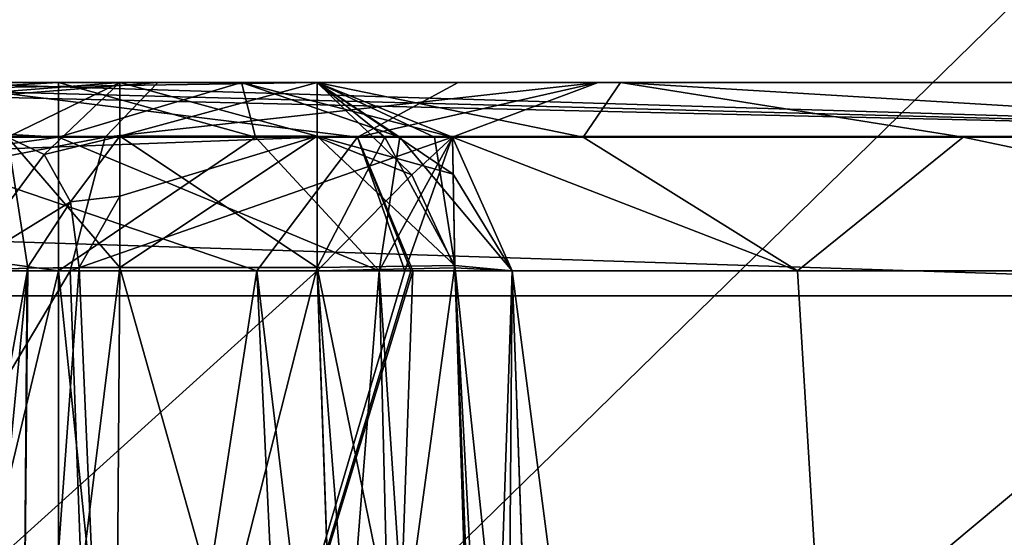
# Model space of a CAD drawing. Header units: inches. Extents: x -10 to 10, y -2.3 to 4.3.
# Tile 718 of 1056: x -1.36 to -1.108, y 0.898 to 1.031. Entities that reach past the tile are written whole.
import ezdxf

# ---------------------------------------------------------------- set-up
doc = ezdxf.new("R2010")
doc.units = ezdxf.units.IN
doc.header["$LTSCALE"] = 65.185185
doc.header["$MEASUREMENT"] = 0
for name, color, linetype in [('4021', 7, 'CONTINUOUS'), ('4022', 7, 'CONTINUOUS'), ('4023', 7, 'CONTINUOUS'), ('4024', 7, 'CONTINUOUS'), ('4028', 7, 'CONTINUOUS'), ('4029', 7, 'CONTINUOUS'), ('4030', 7, 'CONTINUOUS'), ('4034', 7, 'CONTINUOUS'), ('4035', 7, 'CONTINUOUS'), ('4036', 7, 'CONTINUOUS'), ('4037', 7, 'CONTINUOUS'), ('4038', 7, 'CONTINUOUS'), ('4044', 7, 'CONTINUOUS'), ('4045', 7, 'CONTINUOUS'), ('4046', 7, 'CONTINUOUS'), ('4047', 7, 'CONTINUOUS'), ('4048', 7, 'CONTINUOUS'), ('4049', 7, 'CONTINUOUS'), ('4050', 7, 'CONTINUOUS'), ('4051', 7, 'CONTINUOUS'), ('4160', 7, 'CONTINUOUS'), ('4425', 7, 'CONTINUOUS'), ('4426', 7, 'CONTINUOUS'), ('4427', 7, 'CONTINUOUS'), ('4428', 7, 'CONTINUOUS'), ('4430', 7, 'CONTINUOUS'), ('4431', 7, 'CONTINUOUS'), ('4433', 7, 'CONTINUOUS'), ('4436', 7, 'CONTINUOUS'), ('4443', 7, 'CONTINUOUS'), ('4447', 7, 'CONTINUOUS'), ('6570', 7, 'CONTINUOUS'), ('6794', 7, 'CONTINUOUS'), ('6795', 7, 'CONTINUOUS'), ('6802', 7, 'CONTINUOUS'), ('6803', 7, 'CONTINUOUS'), ('6805', 7, 'CONTINUOUS'), ('6806', 7, 'CONTINUOUS'), ('6807', 7, 'CONTINUOUS'), ('6812', 7, 'CONTINUOUS'), ('6813', 7, 'CONTINUOUS')]:
    doc.layers.add(name, color=color, linetype=linetype)

msp = doc.modelspace()

# ---------------------------------------------------------------- linework, layer by layer
at = {"layer": '4021', "linetype": 'CONTINUOUS'}
for points in [[(-1.19717, -0.08105, 2), (-1.09707, -0.08105, 2.37358), (-1.23376, 0.96674, 2), (-1.19717, -0.08105, 2)], [(-1.23376, 0.96674, 2), (-1.09707, -0.08105, 2.37358), (-1.16063, 0.96674, 2.33059), (-1.23376, 0.96674, 2)], [(-1.16063, 0.96674, 2.33059), (-1.09707, -0.08105, 2.37358), (-0.95488, 0.96674, 2.59948), (-1.16063, 0.96674, 2.33059)]]:
    msp.add_3dface(points, dxfattribs=at)
at = {"layer": '4022', "linetype": 'CONTINUOUS'}
for points in [[(-1.19717, -0.08105, 1.025), (-1.19717, -0.08105, 2), (-1.23376, 0.96674, 2), (-1.19717, -0.08105, 1.025)], [(-1.19717, -0.08105, 1.025), (-1.23376, 0.96674, 2), (-1.23376, 0.96674, 1.025), (-1.19717, -0.08105, 1.025)]]:
    msp.add_3dface(points, dxfattribs=at)
at = {"layer": '4023', "linetype": 'CONTINUOUS'}
for points in [[(-1.35, -0.08105, 0.87217), (-1.24193, -0.08105, 0.91693), (-1.35, 0.96674, 0.90876), (-1.35, -0.08105, 0.87217)], [(-1.35, 0.96674, 0.90876), (-1.24193, -0.08105, 0.91693), (-1.26781, 0.96674, 0.94281), (-1.35, 0.96674, 0.90876)], [(-1.24193, -0.08105, 0.91693), (-1.19717, -0.08105, 1.025), (-1.26781, 0.96674, 0.94281), (-1.24193, -0.08105, 0.91693)], [(-1.19717, -0.08105, 1.025), (-1.23376, 0.96674, 1.025), (-1.26781, 0.96674, 0.94281), (-1.19717, -0.08105, 1.025)]]:
    msp.add_3dface(points, dxfattribs=at)
at = {"layer": '4024', "linetype": 'CONTINUOUS'}
for points in [[(-1.6, -0.08105, 0.87217), (-1.35, -0.08105, 0.87217), (-1.35, 0.96674, 0.90876), (-1.6, -0.08105, 0.87217)], [(-1.6, -0.08105, 0.87217), (-1.35, 0.96674, 0.90876), (-1.6, 0.96674, 0.90876), (-1.6, -0.08105, 0.87217)]]:
    msp.add_3dface(points, dxfattribs=at)
at = {"layer": '4028', "linetype": 'CONTINUOUS'}
for points in [[(-1.35, -0.08105, -0.87217), (-1.6, -0.08105, -0.87217), (-1.6, 0.96674, -0.90876), (-1.35, -0.08105, -0.87217)], [(-1.35, -0.08105, -0.87217), (-1.6, 0.96674, -0.90876), (-1.35, 0.96674, -0.90876), (-1.35, -0.08105, -0.87217)]]:
    msp.add_3dface(points, dxfattribs=at)
at = {"layer": '4029', "linetype": 'CONTINUOUS'}
for points in [[(-1.24193, -0.08105, -0.91693), (-1.35, -0.08105, -0.87217), (-1.26781, 0.96674, -0.94281), (-1.24193, -0.08105, -0.91693)], [(-1.35, -0.08105, -0.87217), (-1.35, 0.96674, -0.90876), (-1.26781, 0.96674, -0.94281), (-1.35, -0.08105, -0.87217)], [(-1.23376, 0.96674, -1.025), (-1.24193, -0.08105, -0.91693), (-1.26781, 0.96674, -0.94281), (-1.23376, 0.96674, -1.025)], [(-1.19717, -0.08105, -1.025), (-1.24193, -0.08105, -0.91693), (-1.23376, 0.96674, -1.025), (-1.19717, -0.08105, -1.025)]]:
    msp.add_3dface(points, dxfattribs=at)
at = {"layer": '4030', "linetype": 'CONTINUOUS'}
for points in [[(-1.19717, -0.08105, -1.025), (-1.23376, 0.96674, -1.025), (-1.23376, 0.96674, -2.48683), (-1.19717, -0.08105, -1.025)], [(-1.19717, -0.08105, -1.025), (-1.23376, 0.96674, -2.48683), (-1.2059, 0.16889, -2), (-1.19717, -0.08105, -1.025)], [(-1.23376, 0.96674, -2.48683), (-1.22659, 0.76155, -2.49758), (-1.2059, 0.16889, -2), (-1.23376, 0.96674, -2.48683)], [(-1.23376, 0.96674, -3.04127), (-1.2059, 0.16889, -3.06913), (-1.22424, 0.69422, -2.7714), (-1.23376, 0.96674, -3.04127)], [(-1.23376, 0.96674, -2.81317), (-1.23376, 0.96674, -3.04127), (-1.22659, 0.76155, -2.80242), (-1.23376, 0.96674, -2.81317)], [(-1.22659, 0.76155, -2.80242), (-1.23376, 0.96674, -3.04127), (-1.22424, 0.69422, -2.7714), (-1.22659, 0.76155, -2.80242)]]:
    msp.add_3dface(points, dxfattribs=at)
at = {"layer": '4034', "linetype": 'CONTINUOUS'}
for points in [[(-1.24843, 0.96808, -2.7779), (-1.27656, 0.76238, -2.75248), (-1.28373, 0.96762, -2.76324), (-1.24843, 0.96808, -2.7779)], [(-1.24069, 0.76284, -2.76772), (-1.27656, 0.76238, -2.75248), (-1.24843, 0.96808, -2.7779), (-1.24069, 0.76284, -2.76772)], [(-1.23376, 0.96674, -2.81317), (-1.24069, 0.76284, -2.76772), (-1.24843, 0.96808, -2.7779), (-1.23376, 0.96674, -2.81317)], [(-1.23376, 0.96674, -2.81317), (-1.22659, 0.76155, -2.80242), (-1.24069, 0.76284, -2.76772), (-1.23376, 0.96674, -2.81317)]]:
    msp.add_3dface(points, dxfattribs=at)
at = {"layer": '4035', "linetype": 'CONTINUOUS'}
for points in [[(-1.249, 1.00097, -2.81317), (-1.25365, 1.00097, -2.7958), (-1.28373, 1.015, -2.81317), (-1.249, 1.00097, -2.81317)], [(-1.25365, 1.00097, -2.7958), (-1.26636, 1.00097, -2.78309), (-1.28373, 1.015, -2.81317), (-1.25365, 1.00097, -2.7958)], [(-1.26636, 1.00097, -2.78309), (-1.28373, 1.00127, -2.77875), (-1.28373, 1.015, -2.81317), (-1.26636, 1.00097, -2.78309)], [(-1.26636, 1.00097, -2.78309), (-1.28373, 0.96762, -2.76324), (-1.28373, 1.00127, -2.77875), (-1.26636, 1.00097, -2.78309)], [(-1.24843, 0.96808, -2.7779), (-1.28373, 0.96762, -2.76324), (-1.26636, 1.00097, -2.78309), (-1.24843, 0.96808, -2.7779)], [(-1.25365, 1.00097, -2.7958), (-1.24843, 0.96808, -2.7779), (-1.26636, 1.00097, -2.78309), (-1.25365, 1.00097, -2.7958)], [(-1.249, 1.00097, -2.81317), (-1.24843, 0.96808, -2.7779), (-1.25365, 1.00097, -2.7958), (-1.249, 1.00097, -2.81317)], [(-1.23376, 0.96674, -2.81317), (-1.24843, 0.96808, -2.7779), (-1.249, 1.00097, -2.81317), (-1.23376, 0.96674, -2.81317)]]:
    msp.add_3dface(points, dxfattribs=at)
at = {"layer": '4036', "linetype": 'CONTINUOUS'}
for points in [[(-1.249, 1.00097, -2.81317), (-1.28373, 1.015, -2.81317), (-1.24901, 1.00098, -3.04127), (-1.249, 1.00097, -2.81317)], [(-1.24901, 1.00098, -3.04127), (-1.28373, 1.015, -2.81317), (-1.28373, 1.015, -3.04127), (-1.24901, 1.00098, -3.04127)], [(-1.23376, 0.96674, -3.04127), (-1.249, 1.00097, -2.81317), (-1.24901, 1.00098, -3.04127), (-1.23376, 0.96674, -3.04127)], [(-1.23376, 0.96674, -3.04127), (-1.23376, 0.96674, -2.81317), (-1.249, 1.00097, -2.81317), (-1.23376, 0.96674, -3.04127)]]:
    msp.add_3dface(points, dxfattribs=at)
at = {"layer": '4037', "linetype": 'CONTINUOUS'}
for points in [[(-1.24901, 1.00098, -3.04127), (-1.28373, 1.015, -3.04127), (-1.25948, 0.99135, -3.07617), (-1.24901, 1.00098, -3.04127)], [(-1.25948, 0.99135, -3.07617), (-1.28373, 1.015, -3.04127), (-1.28373, 1.00097, -3.076), (-1.25948, 0.99135, -3.07617)], [(-1.28373, 0.96674, -3.09124), (-1.25948, 0.99135, -3.07617), (-1.28373, 1.00097, -3.076), (-1.28373, 0.96674, -3.09124)], [(-1.24842, 0.96747, -3.07658), (-1.24901, 1.00098, -3.04127), (-1.25948, 0.99135, -3.07617), (-1.24842, 0.96747, -3.07658)], [(-1.23376, 0.96674, -3.04127), (-1.24901, 1.00098, -3.04127), (-1.24842, 0.96747, -3.07658), (-1.23376, 0.96674, -3.04127)], [(-1.28373, 0.96674, -3.09124), (-1.24842, 0.96747, -3.07658), (-1.25948, 0.99135, -3.07617), (-1.28373, 0.96674, -3.09124)]]:
    msp.add_3dface(points, dxfattribs=at)
at = {"layer": '4038', "linetype": 'CONTINUOUS'}
for points in [[(-1.24842, 0.96747, -3.07658), (-1.28373, 0.96674, -3.09124), (-1.22044, 0.16637, -3.10456), (-1.24842, 0.96747, -3.07658)], [(-1.2059, 0.16889, -3.06913), (-1.23376, 0.96674, -3.04127), (-1.24842, 0.96747, -3.07658), (-1.2059, 0.16889, -3.06913)], [(-1.2059, 0.16889, -3.06913), (-1.24842, 0.96747, -3.07658), (-1.22044, 0.16637, -3.10456), (-1.2059, 0.16889, -3.06913)], [(-1.22044, 0.16637, -3.10456), (-1.28373, 0.96674, -3.09124), (-1.25587, 0.16889, -3.1191), (-1.22044, 0.16637, -3.10456)]]:
    msp.add_3dface(points, dxfattribs=at)
at = {"layer": '4044', "linetype": 'CONTINUOUS'}
for points in [[(-2.16694, 0.16889, -3.1191), (-1.28373, 0.96674, -3.09124), (-2.1948, 0.96674, -3.09124), (-2.16694, 0.16889, -3.1191)], [(-1.25587, 0.16889, -3.1191), (-1.28373, 0.96674, -3.09124), (-2.16694, 0.16889, -3.1191), (-1.25587, 0.16889, -3.1191)]]:
    msp.add_3dface(points, dxfattribs=at)
at = {"layer": '4045', "linetype": 'CONTINUOUS'}
for points in [[(-1.28373, 1.015, -3.04127), (-2.19986, 1.015, -3.04127), (-2.19838, 1.00096, -3.07602), (-1.28373, 1.015, -3.04127)], [(-1.28373, 1.00097, -3.076), (-1.28373, 1.015, -3.04127), (-2.19838, 1.00096, -3.07602), (-1.28373, 1.00097, -3.076)], [(-2.1948, 0.96674, -3.09124), (-1.28373, 1.00097, -3.076), (-2.19838, 1.00096, -3.07602), (-2.1948, 0.96674, -3.09124)], [(-1.28373, 0.96674, -3.09124), (-1.28373, 1.00097, -3.076), (-2.1948, 0.96674, -3.09124), (-1.28373, 0.96674, -3.09124)]]:
    msp.add_3dface(points, dxfattribs=at)
at = {"layer": '4046', "linetype": 'CONTINUOUS'}
for points in [[(-2.19986, 1.015, -3.04127), (-1.28373, 1.015, -3.04127), (-1.55147, 1.015, -2.93972), (-2.19986, 1.015, -3.04127)], [(-1.6, 1.015, -0.95873), (-2.19986, 1.015, -3.04127), (-1.35, 1.015, -0.95873), (-1.6, 1.015, -0.95873)], [(-1.35, 1.015, -0.95873), (-2.19986, 1.015, -3.04127), (-1.30314, 1.015, -0.97814), (-1.35, 1.015, -0.95873)], [(-2.19986, 1.015, -3.04127), (-1.28373, 1.015, -1.025), (-1.30314, 1.015, -0.97814), (-2.19986, 1.015, -3.04127)], [(-1.28373, 1.015, -1.025), (-2.19986, 1.015, -3.04127), (-1.74724, 1.015, -2.41582), (-1.28373, 1.015, -1.025)], [(-1.28373, 1.015, -1.025), (-1.74724, 1.015, -2.41582), (-1.52637, 1.015, -2.3634), (-1.28373, 1.015, -1.025)], [(-1.28373, 1.015, -3.04127), (-1.42869, 1.015, -2.90118), (-1.55147, 1.015, -2.93972), (-1.28373, 1.015, -3.04127)], [(-1.33436, 1.015, -2.48683), (-1.28373, 1.015, -1.025), (-1.52637, 1.015, -2.3634), (-1.33436, 1.015, -2.48683)], [(-1.28373, 1.015, -3.04127), (-1.28373, 1.015, -2.81317), (-1.42869, 1.015, -2.90118), (-1.28373, 1.015, -3.04127)], [(-1.28373, 1.015, -2.81317), (-1.33436, 1.015, -2.81317), (-1.42869, 1.015, -2.90118), (-1.28373, 1.015, -2.81317)], [(-1.28373, 1.015, -2.48683), (-1.28373, 1.015, -1.025), (-1.33436, 1.015, -2.48683), (-1.28373, 1.015, -2.48683)]]:
    msp.add_3dface(points, dxfattribs=at)
at = {"layer": '4047', "linetype": 'CONTINUOUS'}
for points in [[(-1.28373, 1.00128, -2.52124), (-1.28373, 1.015, -2.48683), (-1.33436, 1.00122, -2.5213), (-1.28373, 1.00128, -2.52124)], [(-1.28373, 1.015, -2.48683), (-1.33436, 1.015, -2.48683), (-1.33436, 1.00122, -2.5213), (-1.28373, 1.015, -2.48683)], [(-1.28373, 0.96762, -2.53676), (-1.28373, 1.00128, -2.52124), (-1.33436, 0.96762, -2.53676), (-1.28373, 0.96762, -2.53676)], [(-1.33436, 0.96762, -2.53676), (-1.28373, 1.00128, -2.52124), (-1.33436, 0.98585, -2.53227), (-1.33436, 0.96762, -2.53676)], [(-1.28373, 1.00128, -2.52124), (-1.33436, 1.00122, -2.5213), (-1.33436, 0.98585, -2.53227), (-1.28373, 1.00128, -2.52124)]]:
    msp.add_3dface(points, dxfattribs=at)
at = {"layer": '4048', "linetype": 'CONTINUOUS'}
for points in [[(-1.249, 1.00097, -2.48683), (-1.28373, 1.015, -2.48683), (-1.24884, 0.99155, -2.51086), (-1.249, 1.00097, -2.48683)], [(-1.24884, 0.99155, -2.51086), (-1.28373, 1.015, -2.48683), (-1.28373, 1.00128, -2.52124), (-1.24884, 0.99155, -2.51086)], [(-1.24884, 0.99155, -2.51086), (-1.28373, 1.00128, -2.52124), (-1.24843, 0.96808, -2.5221), (-1.24884, 0.99155, -2.51086)], [(-1.24843, 0.96808, -2.5221), (-1.28373, 1.00128, -2.52124), (-1.28373, 0.96762, -2.53676), (-1.24843, 0.96808, -2.5221)], [(-1.23376, 0.96674, -2.48683), (-1.249, 1.00097, -2.48683), (-1.24884, 0.99155, -2.51086), (-1.23376, 0.96674, -2.48683)], [(-1.23376, 0.96674, -2.48683), (-1.24884, 0.99155, -2.51086), (-1.24843, 0.96808, -2.5221), (-1.23376, 0.96674, -2.48683)]]:
    msp.add_3dface(points, dxfattribs=at)
at = {"layer": '4049', "linetype": 'CONTINUOUS'}
for points in [[(-1.249, 1.00097, -1.025), (-1.28373, 1.015, -1.025), (-1.249, 1.00097, -2.48683), (-1.249, 1.00097, -1.025)], [(-1.28373, 1.015, -1.025), (-1.28373, 1.015, -2.48683), (-1.249, 1.00097, -2.48683), (-1.28373, 1.015, -1.025)], [(-1.23376, 0.96674, -2.48683), (-1.23376, 0.96674, -1.025), (-1.249, 1.00097, -1.025), (-1.23376, 0.96674, -2.48683)], [(-1.23376, 0.96674, -2.48683), (-1.249, 1.00097, -1.025), (-1.249, 1.00097, -2.48683), (-1.23376, 0.96674, -2.48683)]]:
    msp.add_3dface(points, dxfattribs=at)
at = {"layer": '4050', "linetype": 'CONTINUOUS'}
for points in [[(-1.35, 1.00097, -0.924), (-1.35, 1.015, -0.95873), (-1.30314, 1.015, -0.97814), (-1.35, 1.00097, -0.924)], [(-1.2995, 1.00097, -0.93753), (-1.35, 1.00097, -0.924), (-1.30314, 1.015, -0.97814), (-1.2995, 1.00097, -0.93753)], [(-1.26253, 1.00097, -0.9745), (-1.2995, 1.00097, -0.93753), (-1.30314, 1.015, -0.97814), (-1.26253, 1.00097, -0.9745)], [(-1.28373, 1.015, -1.025), (-1.26253, 1.00097, -0.9745), (-1.30314, 1.015, -0.97814), (-1.28373, 1.015, -1.025)], [(-1.249, 1.00097, -1.025), (-1.26253, 1.00097, -0.9745), (-1.28373, 1.015, -1.025), (-1.249, 1.00097, -1.025)], [(-1.26781, 0.96674, -0.94281), (-1.35, 0.96674, -0.90876), (-1.2995, 1.00097, -0.93753), (-1.26781, 0.96674, -0.94281)], [(-1.35, 0.96674, -0.90876), (-1.35, 1.00097, -0.924), (-1.2995, 1.00097, -0.93753), (-1.35, 0.96674, -0.90876)], [(-1.26253, 1.00097, -0.9745), (-1.26781, 0.96674, -0.94281), (-1.2995, 1.00097, -0.93753), (-1.26253, 1.00097, -0.9745)], [(-1.23376, 0.96674, -1.025), (-1.26781, 0.96674, -0.94281), (-1.249, 1.00097, -1.025), (-1.23376, 0.96674, -1.025)], [(-1.249, 1.00097, -1.025), (-1.26781, 0.96674, -0.94281), (-1.26253, 1.00097, -0.9745), (-1.249, 1.00097, -1.025)]]:
    msp.add_3dface(points, dxfattribs=at)
at = {"layer": '4051', "linetype": 'CONTINUOUS'}
for points in [[(-1.6, 1.00097, -0.924), (-1.6, 1.015, -0.95873), (-1.35, 1.00097, -0.924), (-1.6, 1.00097, -0.924)], [(-1.35, 1.00097, -0.924), (-1.6, 1.015, -0.95873), (-1.35, 1.015, -0.95873), (-1.35, 1.00097, -0.924)], [(-1.35, 0.96674, -0.90876), (-1.6, 0.96674, -0.90876), (-1.6, 1.00097, -0.924), (-1.35, 0.96674, -0.90876)], [(-1.35, 0.96674, -0.90876), (-1.6, 1.00097, -0.924), (-1.35, 1.00097, -0.924), (-1.35, 0.96674, -0.90876)]]:
    msp.add_3dface(points, dxfattribs=at)
at = {"layer": '4160', "linetype": 'CONTINUOUS'}
for points in [[(-1.99205, 0.16889, -4.26688), (-1.14273, 2.78811, -4.35835), (1.12776, 3.21674, -4.37331), (-1.99205, 0.16889, -4.26688)], [(1.14273, 2.78812, -4.35835), (-1.99205, 0.16889, -4.26688), (1.12776, 3.21674, -4.37331), (1.14273, 2.78812, -4.35835)], [(1.21895, 2.61696, -4.35237), (-1.99205, 0.16889, -4.26688), (1.14273, 2.78812, -4.35835), (1.21895, 2.61696, -4.35237)], [(-1.14273, 2.78811, -4.35835), (-1.99205, 0.16889, -4.26688), (-1.21886, 2.61704, -4.35237), (-1.14273, 2.78811, -4.35835)], [(-1.21886, 2.61704, -4.35237), (-1.99205, 0.16889, -4.26688), (-1.39253, 2.54674, -4.34992), (-1.21886, 2.61704, -4.35237)], [(1.99205, 0.16889, -4.26688), (-1.99205, 0.16889, -4.26688), (1.58114, 2.61704, -4.35237), (1.99205, 0.16889, -4.26688)], [(1.58114, 2.61704, -4.35237), (-1.99205, 0.16889, -4.26688), (1.40747, 2.54674, -4.34992), (1.58114, 2.61704, -4.35237)], [(1.39253, 2.54674, -4.34992), (-1.99205, 0.16889, -4.26688), (1.21895, 2.61696, -4.35237), (1.39253, 2.54674, -4.34992)], [(1.40747, 2.54674, -4.34992), (-1.99205, 0.16889, -4.26688), (1.39253, 2.54674, -4.34992), (1.40747, 2.54674, -4.34992)]]:
    msp.add_3dface(points, dxfattribs=at)
at = {"layer": '4425', "linetype": 'CONTINUOUS'}
for points in [[(-1.249, 1.00097, 2), (-1.21557, 1.00097, 2.22869), (-1.28373, 1.015, 2), (-1.249, 1.00097, 2)], [(-1.28373, 1.015, 2), (-1.21557, 1.00097, 2.22869), (-1.20593, 1.015, 2.35166), (-1.28373, 1.015, 2)], [(-1.21557, 1.00097, 2.22869), (-1.11808, 1.00097, 2.43825), (-1.20593, 1.015, 2.35166), (-1.21557, 1.00097, 2.22869)], [(-0.96438, 1.00049, 2.61076), (-0.98708, 1.015, 2.63768), (-1.20593, 1.015, 2.35166), (-0.96438, 1.00049, 2.61076)], [(-1.11808, 1.00097, 2.43825), (-0.96438, 1.00049, 2.61076), (-1.20593, 1.015, 2.35166), (-1.11808, 1.00097, 2.43825)], [(-1.23376, 0.96674, 2), (-1.16063, 0.96674, 2.33059), (-1.249, 1.00097, 2), (-1.23376, 0.96674, 2)], [(-1.249, 1.00097, 2), (-1.16063, 0.96674, 2.33059), (-1.21557, 1.00097, 2.22869), (-1.249, 1.00097, 2)], [(-1.21557, 1.00097, 2.22869), (-1.16063, 0.96674, 2.33059), (-1.11808, 1.00097, 2.43825), (-1.21557, 1.00097, 2.22869)], [(-1.16063, 0.96674, 2.33059), (-0.95488, 0.96674, 2.59948), (-1.11808, 1.00097, 2.43825), (-1.16063, 0.96674, 2.33059)], [(-0.95488, 0.96674, 2.59948), (-0.96438, 1.00049, 2.61076), (-1.11808, 1.00097, 2.43825), (-0.95488, 0.96674, 2.59948)]]:
    msp.add_3dface(points, dxfattribs=at)
at = {"layer": '4426', "linetype": 'CONTINUOUS'}
for points in [[(-1.249, 1.00097, 2), (-1.28373, 1.015, 2), (-1.249, 1.00097, 1.025), (-1.249, 1.00097, 2)], [(-1.249, 1.00097, 1.025), (-1.28373, 1.015, 2), (-1.28373, 1.015, 1.025), (-1.249, 1.00097, 1.025)], [(-1.23376, 0.96674, 1.025), (-1.23376, 0.96674, 2), (-1.249, 1.00097, 2), (-1.23376, 0.96674, 1.025)], [(-1.23376, 0.96674, 1.025), (-1.249, 1.00097, 2), (-1.249, 1.00097, 1.025), (-1.23376, 0.96674, 1.025)]]:
    msp.add_3dface(points, dxfattribs=at)
at = {"layer": '4427', "linetype": 'CONTINUOUS'}
for points in [[(-1.35, 1.00097, 0.924), (-1.2995, 1.00097, 0.93753), (-1.35, 1.015, 0.95873), (-1.35, 1.00097, 0.924)], [(-1.35, 1.015, 0.95873), (-1.2995, 1.00097, 0.93753), (-1.30314, 1.015, 0.97814), (-1.35, 1.015, 0.95873)], [(-1.249, 1.00097, 1.025), (-1.28373, 1.015, 1.025), (-1.30314, 1.015, 0.97814), (-1.249, 1.00097, 1.025)], [(-1.26253, 1.00097, 0.9745), (-1.249, 1.00097, 1.025), (-1.30314, 1.015, 0.97814), (-1.26253, 1.00097, 0.9745)], [(-1.2995, 1.00097, 0.93753), (-1.26253, 1.00097, 0.9745), (-1.30314, 1.015, 0.97814), (-1.2995, 1.00097, 0.93753)], [(-1.35, 0.96674, 0.90876), (-1.26781, 0.96674, 0.94281), (-1.35, 1.00097, 0.924), (-1.35, 0.96674, 0.90876)], [(-1.35, 1.00097, 0.924), (-1.26781, 0.96674, 0.94281), (-1.2995, 1.00097, 0.93753), (-1.35, 1.00097, 0.924)], [(-1.2995, 1.00097, 0.93753), (-1.26781, 0.96674, 0.94281), (-1.26253, 1.00097, 0.9745), (-1.2995, 1.00097, 0.93753)], [(-1.26781, 0.96674, 0.94281), (-1.23376, 0.96674, 1.025), (-1.26253, 1.00097, 0.9745), (-1.26781, 0.96674, 0.94281)], [(-1.23376, 0.96674, 1.025), (-1.249, 1.00097, 1.025), (-1.26253, 1.00097, 0.9745), (-1.23376, 0.96674, 1.025)]]:
    msp.add_3dface(points, dxfattribs=at)
at = {"layer": '4428', "linetype": 'CONTINUOUS'}
for points in [[(-1.35, 1.00097, 0.924), (-1.35, 1.015, 0.95873), (-1.6, 1.00097, 0.924), (-1.35, 1.00097, 0.924)], [(-1.6, 1.00097, 0.924), (-1.35, 1.015, 0.95873), (-1.6, 1.015, 0.95873), (-1.6, 1.00097, 0.924)], [(-1.6, 0.96674, 0.90876), (-1.35, 0.96674, 0.90876), (-1.35, 1.00097, 0.924), (-1.6, 0.96674, 0.90876)], [(-1.6, 0.96674, 0.90876), (-1.35, 1.00097, 0.924), (-1.6, 1.00097, 0.924), (-1.6, 0.96674, 0.90876)]]:
    msp.add_3dface(points, dxfattribs=at)
at = {"layer": '4430', "linetype": 'CONTINUOUS'}
for points in [[(-1.28373, 1.015, 2), (-1.20593, 1.015, 2.35166), (-2.19986, 1.015, 0.64752), (-1.28373, 1.015, 2)], [(-1.28373, 1.015, 2), (-2.19986, 1.015, 0.64752), (-1.93789, 1.015, 0.8763), (-1.28373, 1.015, 2)], [(-2.19986, 1.015, 0.64752), (-1.20593, 1.015, 2.35166), (-1.53874, 1.015, 2.71185), (-2.19986, 1.015, 0.64752)], [(-1.6, 1.015, 0.95873), (-1.28373, 1.015, 2), (-1.93789, 1.015, 0.8763), (-1.6, 1.015, 0.95873)], [(-1.28373, 1.015, 1.025), (-1.28373, 1.015, 2), (-1.6, 1.015, 0.95873), (-1.28373, 1.015, 1.025)], [(-1.30314, 1.015, 0.97814), (-1.28373, 1.015, 1.025), (-1.6, 1.015, 0.95873), (-1.30314, 1.015, 0.97814)], [(-1.35, 1.015, 0.95873), (-1.30314, 1.015, 0.97814), (-1.6, 1.015, 0.95873), (-1.35, 1.015, 0.95873)], [(-0.94774, 1.015, 2.68914), (-1.53874, 1.015, 2.71185), (-0.98708, 1.015, 2.63768), (-0.94774, 1.015, 2.68914)], [(-0.94774, 1.015, 2.68914), (-0.93373, 1.015, 2.75237), (-1.53874, 1.015, 2.71185), (-0.94774, 1.015, 2.68914)], [(-1.20593, 1.015, 2.35166), (-0.98708, 1.015, 2.63768), (-1.53874, 1.015, 2.71185), (-1.20593, 1.015, 2.35166)], [(-1.53874, 1.015, 2.71185), (-0.93373, 1.015, 2.75237), (-1.32454, 1.015, 2.76822), (-1.53874, 1.015, 2.71185)], [(-1.38624, 1.015, 3.26757), (-1.24762, 1.015, 3.14435), (-0.93373, 1.015, 3.26757), (-1.38624, 1.015, 3.26757)], [(-1.32454, 1.015, 2.76822), (-0.93373, 1.015, 2.75237), (-0.93373, 1.015, 3.26757), (-1.32454, 1.015, 2.76822)], [(-1.2117, 1.015, 2.9624), (-1.32454, 1.015, 2.76822), (-0.93373, 1.015, 3.26757), (-1.2117, 1.015, 2.9624)], [(-1.24762, 1.015, 3.14435), (-1.2117, 1.015, 2.9624), (-0.93373, 1.015, 3.26757), (-1.24762, 1.015, 3.14435)]]:
    msp.add_3dface(points, dxfattribs=at)
at = {"layer": '4431', "linetype": 'CONTINUOUS'}
for points in [[(-1.53874, 1.015, 2.71185), (-1.32454, 1.015, 2.76822), (-1.5, 1.00097, 2.74399), (-1.53874, 1.015, 2.71185)], [(-1.5, 1.00097, 2.74399), (-1.32454, 1.015, 2.76822), (-1.33805, 1.00097, 2.80172), (-1.5, 1.00097, 2.74399)], [(-1.27338, 1.00097, 3.1191), (-1.38624, 1.015, 3.26757), (-1.39983, 1.00098, 3.23561), (-1.27338, 1.00097, 3.1191)], [(-1.24762, 1.015, 3.14435), (-1.38624, 1.015, 3.26757), (-1.27338, 1.00097, 3.1191), (-1.24762, 1.015, 3.14435)], [(-1.32454, 1.015, 2.76822), (-1.2117, 1.015, 2.9624), (-1.33805, 1.00097, 2.80172), (-1.32454, 1.015, 2.76822)], [(-1.33805, 1.00097, 2.80172), (-1.2117, 1.015, 2.9624), (-1.24914, 1.00097, 2.94889), (-1.33805, 1.00097, 2.80172)], [(-1.2117, 1.015, 2.9624), (-1.24762, 1.015, 3.14435), (-1.27338, 1.00097, 3.1191), (-1.2117, 1.015, 2.9624)], [(-1.24914, 1.00097, 2.94889), (-1.2117, 1.015, 2.9624), (-1.27338, 1.00097, 3.1191), (-1.24914, 1.00097, 2.94889)], [(-1.5, 1.00097, 2.74399), (-1.33805, 1.00097, 2.80172), (-1.5156, 0.96674, 2.75973), (-1.5, 1.00097, 2.74399)], [(-1.5156, 0.96674, 2.75973), (-1.33805, 1.00097, 2.80172), (-1.34709, 0.96674, 2.81402), (-1.5156, 0.96674, 2.75973)], [(-1.29918, 0.96674, 3.13284), (-1.39983, 1.00098, 3.23561), (-1.40579, 0.96674, 3.22158), (-1.29918, 0.96674, 3.13284)], [(-1.27338, 1.00097, 3.1191), (-1.39983, 1.00098, 3.23561), (-1.29918, 0.96674, 3.13284), (-1.27338, 1.00097, 3.1191)], [(-1.33805, 1.00097, 2.80172), (-1.24914, 1.00097, 2.94889), (-1.34709, 0.96674, 2.81402), (-1.33805, 1.00097, 2.80172)], [(-1.34709, 0.96674, 2.81402), (-1.24914, 1.00097, 2.94889), (-1.26125, 0.96674, 2.96886), (-1.34709, 0.96674, 2.81402)], [(-1.25922, 0.96674, 3), (-1.27338, 1.00097, 3.1191), (-1.29918, 0.96674, 3.13284), (-1.25922, 0.96674, 3)], [(-1.24914, 1.00097, 2.94889), (-1.27338, 1.00097, 3.1191), (-1.26125, 0.96674, 2.96886), (-1.24914, 1.00097, 2.94889)], [(-1.26125, 0.96674, 2.96886), (-1.27338, 1.00097, 3.1191), (-1.25973, 0.96674, 2.9844), (-1.26125, 0.96674, 2.96886)], [(-1.25973, 0.96674, 2.9844), (-1.27338, 1.00097, 3.1191), (-1.25922, 0.96674, 3), (-1.25973, 0.96674, 2.9844)]]:
    msp.add_3dface(points, dxfattribs=at)
at = {"layer": '4433', "linetype": 'CONTINUOUS'}
for points in [[(-1.44206, 1.01463, 3.28682), (-1.38624, 1.015, 3.26757), (-0.93329, 1.00114, 3.38446), (-1.44206, 1.01463, 3.28682)], [(-1.38624, 1.015, 3.26757), (-0.93373, 1.015, 3.26757), (-0.93329, 1.00114, 3.38446), (-1.38624, 1.015, 3.26757)], [(-2.19928, 1.00114, 3.38446), (-1.49999, 1.01434, 3.2933), (-0.93329, 1.00114, 3.38446), (-2.19928, 1.00114, 3.38446)], [(-1.49999, 1.01434, 3.2933), (-1.44206, 1.01463, 3.28682), (-0.93329, 1.00114, 3.38446), (-1.49999, 1.01434, 3.2933)], [(-2.19928, 1.00114, 3.38446), (-0.93201, 0.96034, 3.49488), (-2.19757, 0.96034, 3.49488), (-2.19928, 1.00114, 3.38446)], [(-0.93201, 0.96034, 3.49488), (-2.19928, 1.00114, 3.38446), (-0.93329, 1.00114, 3.38446), (-0.93201, 0.96034, 3.49488)]]:
    msp.add_3dface(points, dxfattribs=at)
at = {"layer": '4436', "linetype": 'CONTINUOUS'}
for points in [[(-0.93201, 0.96034, 3.49488), (-2.17726, 0.37877, 4.63427), (-2.19757, 0.96034, 3.49488), (-0.93201, 0.96034, 3.49488)], [(-0.9117, 0.37877, 4.63427), (-2.17726, 0.37877, 4.63427), (-0.93201, 0.96034, 3.49488), (-0.9117, 0.37877, 4.63427)]]:
    msp.add_3dface(points, dxfattribs=at)
at = {"layer": '4443', "linetype": 'CONTINUOUS'}
for points in [[(-1.33913, 0.70802, 3.1668), (-1.40579, 0.96674, 3.22158), (-1.49903, 0.70802, 3.23174), (-1.33913, 0.70802, 3.1668)], [(-1.29918, 0.96674, 3.13284), (-1.40579, 0.96674, 3.22158), (-1.33913, 0.70802, 3.1668), (-1.29918, 0.96674, 3.13284)], [(-1.28692, 0.70802, 3.09111), (-1.29918, 0.96674, 3.13284), (-1.33913, 0.70802, 3.1668), (-1.28692, 0.70802, 3.09111)], [(-1.25922, 0.96674, 3), (-1.29918, 0.96674, 3.13284), (-1.26826, 0.70802, 3), (-1.25922, 0.96674, 3)], [(-1.26826, 0.70802, 3), (-1.29918, 0.96674, 3.13284), (-1.28692, 0.70802, 3.09111), (-1.26826, 0.70802, 3)]]:
    msp.add_3dface(points, dxfattribs=at)
at = {"layer": '4447', "linetype": 'CONTINUOUS'}
for points in [[(-1.5156, 0.96674, 2.75973), (-1.34709, 0.96674, 2.81402), (-1.50097, 0.70802, 2.76826), (-1.5156, 0.96674, 2.75973)], [(-1.34709, 0.96674, 2.81402), (-1.33768, 0.70802, 2.8346), (-1.50097, 0.70802, 2.76826), (-1.34709, 0.96674, 2.81402)], [(-1.34709, 0.96674, 2.81402), (-1.26125, 0.96674, 2.96886), (-1.33768, 0.70802, 2.8346), (-1.34709, 0.96674, 2.81402)], [(-1.26125, 0.96674, 2.96886), (-1.25973, 0.96674, 2.9844), (-1.33768, 0.70802, 2.8346), (-1.26125, 0.96674, 2.96886)], [(-1.25973, 0.96674, 2.9844), (-1.25922, 0.96674, 3), (-1.33768, 0.70802, 2.8346), (-1.25973, 0.96674, 2.9844)], [(-1.25922, 0.96674, 3), (-1.26826, 0.70802, 3), (-1.33768, 0.70802, 2.8346), (-1.25922, 0.96674, 3)]]:
    msp.add_3dface(points, dxfattribs=at)
at = {"layer": '6570', "linetype": 'CONTINUOUS'}
for points in [[(1.26738, -0.32563, 9.71666), (1.26738, 2.76563, 9.71666), (-1.59738, 2.76563, 9.71666), (1.26738, -0.32563, 9.71666)], [(-1.59738, -0.32563, 9.71666), (1.26738, -0.32563, 9.71666), (-1.59738, 2.76563, 9.71666), (-1.59738, -0.32563, 9.71666)]]:
    msp.add_3dface(points, dxfattribs=at)
at = {"layer": '6794', "linetype": 'CONTINUOUS'}
for points in [[(-1.24184, 0.76286, -2.53343), (-1.24843, 0.96808, -2.5221), (-1.28373, 0.96762, -2.53676), (-1.24184, 0.76286, -2.53343)], [(-1.27656, 0.76238, -2.54752), (-1.24184, 0.76286, -2.53343), (-1.28373, 0.96762, -2.53676), (-1.27656, 0.76238, -2.54752)], [(-1.22659, 0.76155, -2.49758), (-1.23376, 0.96674, -2.48683), (-1.24843, 0.96808, -2.5221), (-1.22659, 0.76155, -2.49758)], [(-1.24184, 0.76286, -2.53343), (-1.22659, 0.76155, -2.49758), (-1.24843, 0.96808, -2.5221), (-1.24184, 0.76286, -2.53343)]]:
    msp.add_3dface(points, dxfattribs=at)
at = {"layer": '6795', "linetype": 'CONTINUOUS'}
for points in [[(-1.27656, 0.76238, -2.54752), (-1.28373, 0.96762, -2.53676), (-1.33586, 0.76238, -2.54752), (-1.27656, 0.76238, -2.54752)], [(-1.33586, 0.76238, -2.54752), (-1.28373, 0.96762, -2.53676), (-1.33436, 0.96762, -2.53676), (-1.33586, 0.76238, -2.54752)]]:
    msp.add_3dface(points, dxfattribs=at)
at = {"layer": '6802', "linetype": 'CONTINUOUS'}
for points in [[(-1.27656, 0.76238, -2.75248), (-1.33586, 0.76238, -2.75248), (-1.33436, 0.96762, -2.76324), (-1.27656, 0.76238, -2.75248)], [(-1.28373, 0.96762, -2.76324), (-1.27656, 0.76238, -2.75248), (-1.33436, 0.96762, -2.76324), (-1.28373, 0.96762, -2.76324)]]:
    msp.add_3dface(points, dxfattribs=at)
at = {"layer": '6803', "linetype": 'CONTINUOUS'}
for points in [[(-1.35975, 0.76226, -2.75856), (-1.378, 0.76151, -2.77556), (-1.35794, 0.96746, -2.76915), (-1.35975, 0.76226, -2.75856)], [(-1.35794, 0.96746, -2.76915), (-1.378, 0.76151, -2.77556), (-1.37684, 0.86424, -2.78036), (-1.35794, 0.96746, -2.76915)], [(-1.37572, 0.96674, -2.78513), (-1.35794, 0.96746, -2.76915), (-1.37684, 0.86424, -2.78036), (-1.37572, 0.96674, -2.78513)], [(-1.33436, 0.96762, -2.76324), (-1.33586, 0.76238, -2.75248), (-1.35975, 0.76226, -2.75856), (-1.33436, 0.96762, -2.76324)], [(-1.33436, 0.96762, -2.76324), (-1.35975, 0.76226, -2.75856), (-1.35794, 0.96746, -2.76915), (-1.33436, 0.96762, -2.76324)]]:
    msp.add_3dface(points, dxfattribs=at)
at = {"layer": '6805', "linetype": 'CONTINUOUS'}
for points in [[(-1.36311, 1.00097, -2.50632), (-1.33436, 1.015, -2.48683), (-1.52637, 1.015, -2.3634), (-1.36311, 1.00097, -2.50632)], [(-1.36311, 1.00097, -2.79368), (-1.51226, 1.00097, -2.89821), (-1.33436, 1.015, -2.81317), (-1.36311, 1.00097, -2.79368)], [(-1.33436, 1.015, -2.81317), (-1.51226, 1.00097, -2.89821), (-1.42869, 1.015, -2.90118), (-1.33436, 1.015, -2.81317)]]:
    msp.add_3dface(points, dxfattribs=at)
at = {"layer": '6806', "linetype": 'CONTINUOUS'}
for points in [[(-1.33436, 1.015, -2.48683), (-1.36311, 1.00097, -2.50632), (-1.35371, 0.99654, -2.52045), (-1.33436, 1.015, -2.48683)], [(-1.33436, 1.015, -2.48683), (-1.35371, 0.99654, -2.52045), (-1.33436, 1.00122, -2.5213), (-1.33436, 1.015, -2.48683)], [(-1.36311, 1.00097, -2.50632), (-1.37572, 0.96674, -2.51487), (-1.35371, 0.99654, -2.52045), (-1.36311, 1.00097, -2.50632)], [(-1.35371, 0.99654, -2.52045), (-1.34697, 0.9844, -2.53115), (-1.33436, 1.00122, -2.5213), (-1.35371, 0.99654, -2.52045)], [(-1.33436, 1.00122, -2.5213), (-1.34697, 0.9844, -2.53115), (-1.33436, 0.98585, -2.53227), (-1.33436, 1.00122, -2.5213)], [(-1.35371, 0.99654, -2.52045), (-1.37572, 0.96674, -2.51487), (-1.34697, 0.9844, -2.53115), (-1.35371, 0.99654, -2.52045)], [(-1.34697, 0.9844, -2.53115), (-1.34476, 0.96763, -2.53567), (-1.33436, 0.98585, -2.53227), (-1.34697, 0.9844, -2.53115)], [(-1.34476, 0.96763, -2.53567), (-1.33436, 0.96762, -2.53676), (-1.33436, 0.98585, -2.53227), (-1.34476, 0.96763, -2.53567)], [(-1.34697, 0.9844, -2.53115), (-1.37572, 0.96674, -2.51487), (-1.35808, 0.96746, -2.53078), (-1.34697, 0.9844, -2.53115)], [(-1.34476, 0.96763, -2.53567), (-1.34697, 0.9844, -2.53115), (-1.35808, 0.96746, -2.53078), (-1.34476, 0.96763, -2.53567)]]:
    msp.add_3dface(points, dxfattribs=at)
at = {"layer": '6807', "linetype": 'CONTINUOUS'}
for points in [[(-1.35808, 0.96746, -2.53078), (-1.37572, 0.96674, -2.51487), (-1.35974, 0.76226, -2.54145), (-1.35808, 0.96746, -2.53078)], [(-1.33586, 0.76238, -2.54752), (-1.34476, 0.96763, -2.53567), (-1.35974, 0.76226, -2.54145), (-1.33586, 0.76238, -2.54752)], [(-1.34476, 0.96763, -2.53567), (-1.35808, 0.96746, -2.53078), (-1.35974, 0.76226, -2.54145), (-1.34476, 0.96763, -2.53567)], [(-1.33586, 0.76238, -2.54752), (-1.33436, 0.96762, -2.53676), (-1.34476, 0.96763, -2.53567), (-1.33586, 0.76238, -2.54752)], [(-1.37572, 0.96674, -2.51487), (-1.37684, 0.86424, -2.51964), (-1.35974, 0.76226, -2.54145), (-1.37572, 0.96674, -2.51487)]]:
    msp.add_3dface(points, dxfattribs=at)
at = {"layer": '6812', "linetype": 'CONTINUOUS'}
for points in [[(-1.36311, 1.00097, -2.79368), (-1.33436, 1.015, -2.81317), (-1.33436, 1.00127, -2.77875), (-1.36311, 1.00097, -2.79368)], [(-1.35794, 0.96746, -2.76915), (-1.37572, 0.96674, -2.78513), (-1.36311, 1.00097, -2.79368), (-1.35794, 0.96746, -2.76915)], [(-1.33436, 0.96762, -2.76324), (-1.36311, 1.00097, -2.79368), (-1.33436, 1.00127, -2.77875), (-1.33436, 0.96762, -2.76324)], [(-1.33436, 0.96762, -2.76324), (-1.35794, 0.96746, -2.76915), (-1.36311, 1.00097, -2.79368), (-1.33436, 0.96762, -2.76324)]]:
    msp.add_3dface(points, dxfattribs=at)
at = {"layer": '6813', "linetype": 'CONTINUOUS'}
for points in [[(-1.28373, 1.015, -2.81317), (-1.28373, 1.00127, -2.77875), (-1.33436, 1.015, -2.81317), (-1.28373, 1.015, -2.81317)], [(-1.33436, 1.015, -2.81317), (-1.28373, 1.00127, -2.77875), (-1.33436, 1.00127, -2.77875), (-1.33436, 1.015, -2.81317)], [(-1.28373, 1.00127, -2.77875), (-1.28373, 0.96762, -2.76324), (-1.33436, 1.00127, -2.77875), (-1.28373, 1.00127, -2.77875)], [(-1.28373, 0.96762, -2.76324), (-1.33436, 0.96762, -2.76324), (-1.33436, 1.00127, -2.77875), (-1.28373, 0.96762, -2.76324)]]:
    msp.add_3dface(points, dxfattribs=at)

doc.saveas('drawing.dxf')
